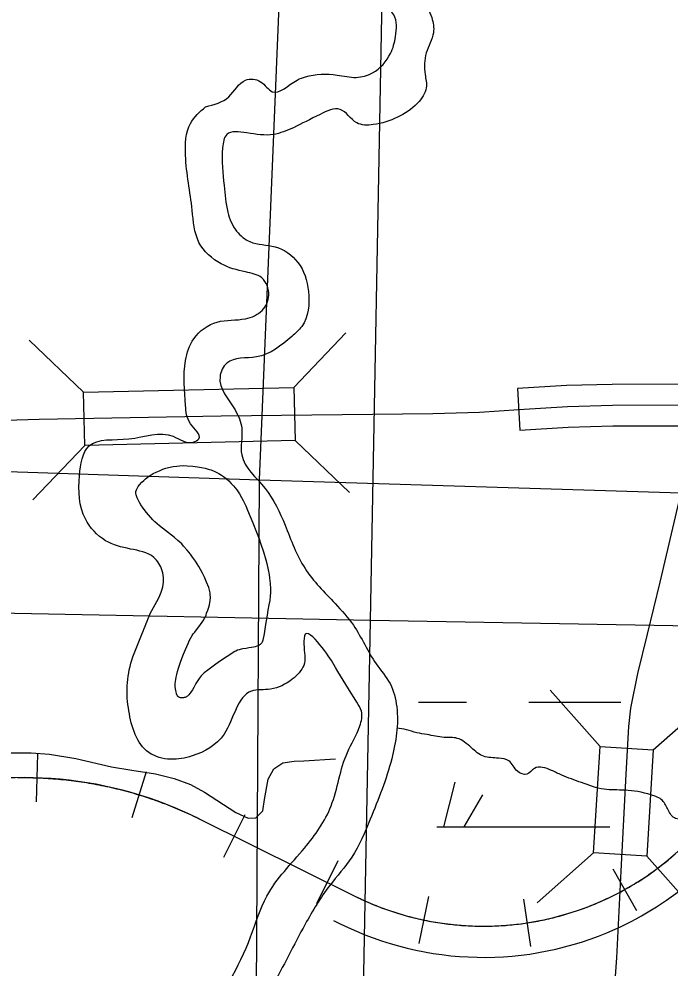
# Model space of a CAD drawing. Extents: x 1219626 to 1426462, y 456797 to 752399.
# Drawn here: x 1299298 to 1302432, y 641055 to 645625 of the extents above; entities that cross this region are included whole.
import ezdxf

# ---------------------------------------------------------------- set-up
doc = ezdxf.new("R2010")
doc.units = 0
for name, color, linetype in [('Bridges', 7, 'Continuous'), ('County Routes Highway Center Lines', 7, 'Continuous'), ('Lakes and Ponds', 7, 'Continuous'), ('Local Roads Improved', 7, 'Continuous'), ('Local Roads Unimproved', 7, 'Continuous'), ('Narrow River Creek and Branch and Slough', 7, 'Continuous'), ('Quad Borders', 7, 'Continuous'), ('Railroads', 7, 'Continuous'), ('Section Lines', 7, 'Continuous'), ('Swamps', 7, 'Continuous'), ('US Route Divided Highway Outline and Fill', 7, 'Continuous'), ('US Routes Highway Center Lines', 7, 'Continuous')]:
    doc.layers.add(name, color=color, linetype=linetype)

msp = doc.modelspace()

# ---------------------------------------------------------------- linework, layer by layer
at = {"layer": 'Bridges'}
for p, q in [((1300621, 643853.1), (1300871.1, 644114.9)), ((1299609.3, 643830), (1299347.5, 644080.1)), ((1299615.1, 643574.1), (1299365.1, 643312.3)), ((1300626.9, 643597.2), (1300888.7, 643347.1)), ((1302095.3, 642124.5), (1301855.3, 642395.6)), ((1302350.8, 642108.9), (1302621.9, 642348.9)), ((1302064.1, 641613.5), (1301793, 641373.5)), ((1302319.6, 641597.9), (1302559.6, 641326.8))]:
    msp.add_line(p, q, dxfattribs=at)
for points in [[(1299609.3, 643830), (1300621, 643853.1), (1300626.9, 643597.2), (1299615.1, 643574.1)], [(1302350.8, 642108.9), (1302319.6, 641597.9), (1302064.1, 641613.5), (1302095.3, 642124.5)]]:
    msp.add_lwpolyline(points, close=True, dxfattribs=at)
at = {"layer": 'County Routes Highway Center Lines'}
msp.add_lwpolyline([(1302168, 640997.2), (1302175.7, 641107.8), (1302197.1, 641525.9), (1302220.4, 641991.7), (1302234, 642221.6), (1302243.7, 642308.9), (1302277.6, 642475.8), (1302323.2, 642666), (1302384.3, 642916.3), (1302475.5, 643306.3)], dxfattribs=at)
at = {"layer": 'Lakes and Ponds'}
for points in [[(1300201.6, 642767), (1300207.9, 642781.6), (1300212.4, 642794.9), (1300215.4, 642806.9), (1300217.3, 642817.4), (1300218.5, 642826.7), (1300219.3, 642843), (1300218.8, 642855.1), (1300217.8, 642864), (1300215.3, 642877.1), (1300211.5, 642889.8), (1300201.1, 642916.6), (1300190.9, 642939.8), (1300181.1, 642959.7), (1300171.8, 642976.9), (1300163.3, 642991.8), (1300147.1, 643017.3), (1300134.1, 643036), (1300123.9, 643049.8), (1300107.8, 643070.1), (1300090.7, 643089.8), (1300081.5, 643099.6), (1300063.6, 643116.6), (1300047.4, 643130.4), (1299988.7, 643175.6), (1299974.2, 643187.2), (1299952.8, 643205.8), (1299942.4, 643215.8), (1299932.2, 643226.4), (1299920.9, 643239.3), (1299911.3, 643250.8), (1299895.7, 643271.5), (1299885.2, 643287.4), (1299878.1, 643299.4), (1299873.3, 643308.6), (1299867.1, 643322.3), (1299862, 643336.2), (1299860.9, 643341.9), (1299860.8, 643347.1), (1299861.3, 643351.8), (1299863.6, 643360.1), (1299866.3, 643366.4), (1299871.5, 643375.5), (1299878, 643384.2), (1299888.8, 643396.3), (1299898.4, 643405.7), (1299906.9, 643413.2), (1299922.2, 643424.8), (1299934.2, 643432.5), (1299943.6, 643437.9), (1299958.2, 643445.3), (1299973.8, 643452.2), (1299990.5, 643458.7), (1300005.2, 643463.5), (1300018.1, 643467.1), (1300040.8, 643472), (1300057.8, 643474.4), (1300070.6, 643475.6), (1300089.6, 643476.4), (1300108.5, 643476), (1300134.5, 643474.1), (1300157.3, 643471.5), (1300177.1, 643468.2), (1300194.4, 643464.4), (1300209.4, 643460.2), (1300222.4, 643455.9), (1300233.7, 643451.5), (1300243.5, 643447.2), (1300260.3, 643438.6), (1300272.8, 643431.1), (1300281.9, 643424.9), (1300295.4, 643414.4), (1300308.5, 643402.7), (1300320.2, 643391), (1300330.3, 643379.9), (1300339, 643369.4), (1300346.6, 643359.4), (1300359.5, 643340.6), (1300369.5, 643323.9), (1300377.5, 643309.1), (1300390.1, 643282.8), (1300398.7, 643262.7), (1300410.9, 643232), (1300423.4, 643200.7), (1300441.1, 643156.7), (1300453.7, 643123.7), (1300462.8, 643098.9), (1300475.4, 643061.1), (1300486.8, 643022.5), (1300491.2, 643005.2), (1300497.8, 642974.9), (1300501.7, 642952.2), (1300504.2, 642935.1), (1300506.9, 642909.5), (1300508.6, 642883.8), (1300508.7, 642864.5), (1300507.7, 642850), (1300504.9, 642828.3), (1300500.7, 642806.6)], [(1300500.7, 642806.6), (1300496.5, 642781.5), (1300492.4, 642756.4), (1300485.2, 642711.8), (1300477.8, 642667.2), (1300472.6, 642637.5), (1300471.1, 642631.8), (1300468.9, 642626.8), (1300467, 642623.8), (1300464.1, 642620.2), (1300459.5, 642615.9), (1300456.5, 642613.8), (1300452.7, 642611.6), (1300448.2, 642609.4), (1300442.5, 642607.2), (1300435.6, 642605.1), (1300427.2, 642603), (1300417.1, 642601.1), (1300405.1, 642599.2), (1300391.1, 642597.1), (1300375.2, 642594.5), (1300367, 642592.8), (1300358.6, 642590.6), (1300350.1, 642587.9), (1300341.8, 642584.2), (1300337.8, 642581.9), (1300300.2, 642558.3), (1300263, 642533.5), (1300238.6, 642516.3), (1300206.8, 642492.7), (1300189.1, 642478.9), (1300181.6, 642472.2), (1300174.8, 642464.9), (1300170.5, 642459.6), (1300165.1, 642452.3), (1300158.4, 642442), (1300150, 642427.7), (1300139.2, 642408.4), (1300132.9, 642397.7), (1300125.4, 642386.2), (1300121.2, 642380.4), (1300116.4, 642374.5), (1300111.1, 642368.8), (1300110.1, 642367.9), (1300109, 642367), (1300106.5, 642365.3), (1300104.7, 642364.3), (1300102, 642363.1), (1300098.2, 642361.7), (1300096, 642361.1), (1300093.3, 642360.4), (1300090.2, 642359.9), (1300086.6, 642359.5), (1300082.4, 642359.3), (1300080.3, 642359.4), (1300078, 642359.5), (1300075.6, 642359.8), (1300073.2, 642360.3), (1300070.7, 642361.1), (1300068.3, 642362), (1300065.9, 642363.4), (1300064.8, 642364.1), (1300063.7, 642365), (1300062.7, 642366), (1300061.8, 642367.2), (1300061, 642368.4), (1300060.2, 642369.8), (1300056.7, 642378.9), (1300054, 642388.2), (1300052.7, 642394.5), (1300051.4, 642403.1), (1300050.5, 642414.6), (1300050.4, 642421.3), (1300050.6, 642429), (1300051.2, 642437.8), (1300052.4, 642447.9), (1300054.3, 642459.3), (1300057.2, 642472.3), (1300061.1, 642486.7), (1300066.2, 642502.6), (1300078, 642536.1), (1300090.5, 642569.6), (1300099.4, 642591.8), (1300112, 642621.1), (1300119.6, 642637.5), (1300125.5, 642648.8), (1300132.3, 642659.6), (1300137.1, 642666.7), (1300143.9, 642675.9), (1300172.2, 642712.1), (1300179.7, 642722.7), (1300187.7, 642735.1), (1300191.5, 642742), (1300195.2, 642749.5), (1300198.6, 642757.8), (1300201.6, 642767)]]:
    msp.add_lwpolyline(points, dxfattribs=at)
for points in [[(1300196.1, 645203.1), (1300308.4, 645251.2), (1300388.7, 645331.5), (1300460.9, 645323.5), (1300517.1, 645275.3), (1300637.5, 645331.5), (1300677.6, 645347.6), (1300830, 645355.6), (1300921.4, 645344.4), (1300999.6, 645365.8), (1301086.8, 645460), (1301110.9, 645540.3), (1301102.9, 645644.7), (1300982.5, 645716.9), (1300861, 645803), (1300814, 645853.4), (1300765.8, 645972), (1300846.1, 646092.5), (1301022.6, 646212.9), (1301045.7, 646268.6), (1300974.5, 646413.6), (1300835.2, 646603.6), (1300765.8, 646694.7), (1300717.7, 646815.1), (1300717.7, 646927.5), (1300796.2, 647077), (1300903.5, 647208.8), (1301022.6, 647265.1), (1301142.5, 647355.2), (1301303.5, 647584.7), (1301414.1, 647805.9), (1301488.9, 647981.6), (1301537.7, 648102), (1301654.8, 648277.7), (1301963.7, 648443.7), (1302152.4, 648557.6), (1302256.4, 648625.9), (1302214.2, 648710.5), (1302149.1, 648801.6), (1302129.6, 648954.6), (1302090.6, 649097.7), (1302097.1, 649185.6), (1302136.1, 649309.2), (1302155.6, 649504.5), (1302145.9, 649630), (1302073.9, 649722), (1302025.7, 649802.3), (1302017.7, 649898.6), (1302033.7, 650043.2), (1302089.9, 650075.3), (1302146.1, 650139.5), (1302146.1, 650187.7), (1302097.9, 650179.7), (1302065.8, 650131.5), (1301983.2, 650081.6), (1301897.3, 650083.3), (1301820.6, 650143.4), (1301762.1, 650218.3), (1301744.9, 650348.3), (1301768.9, 650404.5), (1301793, 650468.7), (1301793, 650516.9), (1301744.9, 650557), (1301696.7, 650573.1), (1301632.5, 650524.9), (1301580, 650442.8), (1301504.1, 650372.4), (1301391.8, 650348.3), (1301284, 650407), (1301207.2, 650516.9), (1301159.1, 650653.4), (1301167.1, 650886.2), (1301135, 651006.7), (1301143, 651159.2), (1301183.1, 651279.6), (1301151, 651596.7), (1301070.8, 651765.3), (1300966.5, 651949.9), (1300886.2, 652158.7), (1300886.2, 652311.2), (1300924.6, 652400.6), (1300960.4, 652446.1), (1301070.8, 652520), (1301191.2, 652528), (1301240.1, 652485.2), (1301295.5, 652447.7), (1301311.5, 652512), (1301301.9, 652582.8), (1301151, 652688.6), (1300862.8, 652898.4), (1300696.4, 653062)], [(1301694.3, 652291.3), (1301590, 652195), (1301509.7, 652154.8), (1301389.4, 652162.9), (1301301.1, 652203), (1301188.8, 652267.3), (1301108.5, 652251.2), (1301092.5, 652162.9), (1301132.6, 652066.5), (1301188.8, 651888.5), (1301269, 651727.9), (1301341.2, 651479), (1301373.3, 651310.4), (1301384.8, 651137.1), (1301389.4, 650997.2), (1301373.3, 650900.9), (1301329.5, 650749.9), (1301345.8, 650694.5), (1301495.4, 650658.8), (1301573.9, 650756.4), (1301686.3, 650788.5), (1301878.9, 650724.3), (1301967.1, 650619.9), (1301967.1, 650523.5), (1301975.2, 650443.2), (1301959.1, 650363), (1301951.1, 650322.8), (1302031.3, 650298.7), (1302119.6, 650346.9), (1302175.8, 650363), (1302215.9, 650346.9), (1302272.1, 650322.8), (1302324.7, 650299.6), (1302344.3, 650106), (1302312.2, 649977.6), (1302223.9, 649921.4), (1302181.6, 649903.3), (1302188.1, 649812.2), (1302328.3, 649736.7), (1302331.2, 649603.9), (1302380, 649473.8), (1302386.5, 649431.5), (1302370.3, 649363.1), (1302344.2, 649281.8), (1302336.3, 649230.9), (1302328.3, 649094.4), (1302352.3, 648982), (1302448.6, 648893.6), (1302536.9, 648845.5), (1302552.9, 648789.3), (1302544.9, 648692.9), (1302512.8, 648620.6), (1302456.7, 648524.3), (1302392.5, 648427.9), (1302264.1, 648371.7), (1302079.5, 648307.5), (1301919, 648211.2), (1301703.5, 648063), (1301679.2, 647965.4), (1301645, 647831.9), (1301609.2, 647763.6), (1301485.7, 647526.5), (1301381.3, 647382), (1301285, 647261.6), (1301220.9, 647149.1), (1301156.7, 647068.9), (1301036.3, 646964.5), (1300972.1, 646852.1), (1301020.2, 646699.5), (1301162, 646515.7), (1301228.9, 646346.2), (1301269.4, 646281.4), (1301315.7, 646268.6), (1301390.3, 646247.3), (1301421.5, 646105.4), (1301325.2, 645993), (1301252.9, 645936.8), (1301228.9, 645816.3), (1301244.9, 645720), (1301285, 645631.7), (1301293.1, 645559.4), (1301258.9, 645461.7), (1301252.9, 645358.7), (1301258.9, 645294.7), (1301216.3, 645220), (1301120.3, 645152.5), (1301003.1, 645116.9), (1300923.9, 645125.8), (1300843.7, 645190.1), (1300747.4, 645166), (1300619, 645101.7)], [(1298823.9, 638361.5), (1298858.8, 638527.8), (1298919.2, 638723.3), (1298992.4, 638771), (1299088.7, 638803.1), (1299168.9, 638803.1), (1299265.2, 638706.8), (1299297.3, 638642.6), (1299337.5, 638586.4), (1299361.5, 638554.2), (1299433.8, 638578.3), (1299441.8, 638674.7), (1299417.7, 638755), (1299369.6, 638835.3), (1299281.3, 638947.7), (1299249.2, 639044), (1299225.1, 639196.6), (1299305.4, 639268.8), (1299457.8, 639317), (1299530, 639317), (1299602.3, 639252.8), (1299722.6, 639068.1), (1299770.8, 638891.5), (1299802.9, 638827.2), (1299835, 638787.1), (1299899.2, 638763), (1299971.4, 638827.2), (1299971.4, 638971.8), (1299907.2, 639116.3), (1299851, 639260.8), (1299782.4, 639467.7), (1299757.6, 639609.9), (1299746.9, 639784.1), (1299757.6, 640032.1), (1299786, 640138.7), (1299899.7, 640387.5), (1300016.9, 640572.4), (1300183.9, 640796.3), (1300413.4, 641210.3), (1300491.5, 641405.8), (1300672.7, 641636.8), (1300800.6, 641839.4), (1300878.8, 642096.3), (1300939.2, 642224.2), (1300946.3, 642295.3), (1300924.9, 642338), (1300822, 642505.3), (1300757.8, 642601.7), (1300676.3, 642665), (1300669.6, 642617.7), (1300669.2, 642515.7), (1300613.4, 642449.1), (1300509.1, 642400.9), (1300416.9, 642391.3), (1300285.5, 642185.1), (1300131.9, 642079.8), (1300027.6, 642063.7), (1299923.1, 642096.3), (1299827, 642296.6), (1299818.9, 642417), (1299841.4, 642540.6), (1299891.2, 642668.5), (1299930.2, 642764.5), (1299987.5, 642882.7), (1299987.5, 642971), (1299947.3, 643035.2), (1299835, 643075.4), (1299714.6, 643115.5), (1299618.3, 643219.9), (1299589.2, 643429.2), (1299635.4, 643571.4), (1299827, 643605.3), (1300040.4, 643617.6), (1300136.3, 643589.2), (1300164, 643605.3), (1300123.9, 643677.6), (1300099.8, 643765.9), (1300099.8, 643982.7), (1300139.9, 644087), (1300252.3, 644167.3), (1300388.7, 644183.4), (1300468.9, 644223.5), (1300501, 644295.8), (1300466.7, 644379.8), (1300388.7, 644408.2), (1300271.3, 644447.4), (1300164.7, 644550.5), (1300131.9, 644705.3), (1300099.8, 644970.2), (1300123.9, 645122.8), (1300196.1, 645203.1)], [(1300619, 645101.7), (1300522.7, 645069.6), (1300394.3, 645077.7), (1300298, 645069.6), (1300278.4, 645005.4), (1300285.5, 644824.2), (1300303.2, 644696.2), (1300345.9, 644603.8), (1300409.8, 644554), (1300530.6, 644529.1), (1300640.7, 644454.5), (1300691.2, 644314.9), (1300659.1, 644146.3), (1300611, 644098.1), (1300441.8, 643999.5), (1300298, 643969.2), (1300265.9, 643905), (1300338.1, 643744.4), (1300370.2, 643656.1), (1300370.2, 643527.7), (1300482.6, 643367.1), (1300578.9, 643190.4), (1300675.2, 642981.7), (1300819.6, 642813.1), (1300907.9, 642708.7), (1301017.3, 642522.8), (1301084.4, 642427.7), (1301116.5, 642315.3), (1301092.5, 642066.4), (1300988.9, 641775.4), (1300899.9, 641592.6), (1300793.5, 641455.5), (1300676.3, 641270.7), (1300514.7, 640966.4), (1300434.7, 640829.9), (1300354.2, 640701.4), (1300273.9, 640564.9), (1300193.7, 640444.5), (1300097.4, 640291.9), (1300025.2, 640067.1), (1299988.5, 639879.2), (1299985, 639625.5), (1299995.6, 639471.3), (1300025.2, 639384.7), (1300129.5, 639093.1), (1300191, 638984.3), (1300233.8, 638868.3), (1300225.8, 638699.7), (1300169.6, 638611.4), (1300033.2, 638563.2), (1299896.8, 638539.1), (1299808.5, 638539.1), (1299736.3, 638587.3), (1299668.8, 638673.6), (1299664.1, 638820.2), (1299615.9, 638964.7), (1299551.7, 639061), (1299455.4, 639109.2), (1299383.2, 639101.2), (1299391.7, 639018.3), (1299495.5, 638876.4), (1299591.8, 638731.8), (1299615.9, 638587.3), (1299615.9, 638491), (1299543.7, 638418.7), (1299383.2, 638386.6), (1299335.1, 638386.6), (1299206.7, 638466.9), (1299166.5, 638547.2), (1299134.4, 638611.4), (1299078.3, 638619.4), (1299038.1, 638571.3), (1299014.1, 638442.8), (1298965.9, 638137.7), (1298949.9, 637872.7), (1299082.6, 637675.8), (1299075.5, 637505.2), (1299054.2, 637345.2), (1298993.8, 637242.2), (1299000.9, 637089.3), (1298973.9, 636965.4), (1298917.8, 636837), (1298789.4, 636612.2), (1298644.9, 636459.6), (1298468.4, 636339.2), (1298324.1, 636330.3), (1298182, 636351.6), (1298082.4, 636393.7), (1297986.1, 636473.9), (1297951.1, 636561.3), (1297970, 636634.5)]]:
    msp.add_spline(points, degree=3, dxfattribs=at)
at = {"layer": 'Local Roads Improved'}
msp.add_lwpolyline([(1299252, 642094.5), (1299356.4, 642094.5), (1299445.4, 642088.7), (1299572.1, 642067.4), (1299744.2, 642027.8), (1299841.8, 642011.3), (1299955.9, 641993), (1300045.8, 641970.7), (1300124.2, 641941.7), (1300190.9, 641905), (1300341.7, 641808.3), (1300400.7, 641781.2), (1300438.4, 641782.2), (1300471.3, 641816), (1300480, 641870.2), (1300498.3, 641968.8), (1300525.4, 642018.1), (1300568, 642046.1), (1300623.1, 642054.8), (1300669.5, 642055.8), (1300822.3, 642066.4)], dxfattribs=at)
msp.add_arc((1301534, 642660.8), 1550, 294.1378, 310.9106, dxfattribs=at)
at = {"layer": 'Local Roads Unimproved'}
msp.add_line((1300812.6, 641288.4), (1300844.4, 641272.6), dxfattribs=at)
msp.add_arc((1301534, 642660.8), 1550, 243.5802, 294.1378, dxfattribs=at)
at = {"layer": 'Narrow River Creek and Branch and Slough'}
msp.add_spline([(1304928.6, 643508.2), (1304815.3, 643499.2), (1304711.1, 643481), (1304602.4, 643458.4), (1304534.4, 643422.1), (1304430.2, 643336), (1304311.6, 643256.9), (1304207.4, 643179.8), (1304026.2, 643089.2), (1303799.7, 642971.3), (1303632, 642889.7), (1303536.9, 642785.5), (1303446.3, 642685.8), (1303396.5, 642581.5), (1303310.4, 642413.8), (1303247, 642323.2), (1303124.7, 642182.7), (1302948, 641983.2), (1302848.3, 641865.4), (1302748.7, 641770.2), (1302649, 641729.4), (1302549.3, 641765.7), (1302495, 641774.7), (1302458.7, 641779.3), (1302422.5, 641820), (1302395.3, 641865.4), (1302340.9, 641892.6), (1302214.1, 641915.2), (1302114.4, 641919.8), (1302005.7, 641951.5), (1301910.6, 641987.8), (1301860.8, 642010.4), (1301779.2, 642019.5), (1301743, 641992.3), (1301697.7, 642005.9), (1301656.9, 642055.7), (1301607.1, 642069.3), (1301534.6, 642078.4), (1301475.7, 642119.2), (1301407.7, 642164.5), (1301344.3, 642169.1), (1301262.8, 642182.7), (1301212.9, 642191.7), (1301163.1, 642205.3), (1301117.2, 642214.2)], degree=3, dxfattribs=at)
at = {"layer": 'Quad Borders'}
for p, q in [((1300989.8, 642732), (1301837.1, 688189.8)), ((1300989.8, 642732), (1261727.8, 643485.5)), ((1300142.6, 597276), (1300989.8, 642732)), ((1340252.6, 642021.5), (1300989.8, 642732))]:
    msp.add_line(p, q, dxfattribs=at)
at = {"layer": 'Railroads'}
for p, q in [((1299387.8, 642089.6), (1299380.2, 641859.7)), ((1299909.7, 642002.6), (1299841.9, 641782.8)), ((1300384.9, 641796.8), (1300282.5, 641590.9)), ((1300165.8, 641777.3), (1300911.1, 641407)), ((1300832.6, 641574.4), (1300730.3, 641368.4)), ((1302157.5, 641537.2), (1302269.9, 641336.5)), ((1301269.5, 641403.3), (1301222.1, 641178.2)), ((1301726, 641390.2), (1301759.8, 641162.7))]:
    msp.add_line(p, q, dxfattribs=at)
for points in [[(1299291, 641975.5), (1299303.3, 641975.6), (1299315.6, 641975.7), (1299328, 641975.7), (1299340.3, 641975.6), (1299352.6, 641975.4), (1299364.9, 641975.2), (1299377.3, 641974.9), (1299389.6, 641974.4), (1299401.9, 641974), (1299414.2, 641973.4), (1299426.5, 641972.7), (1299438.8, 641972), (1299451.1, 641971.2), (1299463.4, 641970.3), (1299475.7, 641969.3), (1299488, 641968.3), (1299500.3, 641967.2), (1299512.6, 641966), (1299524.8, 641964.7), (1299537.1, 641963.3), (1299549.3, 641961.9), (1299561.6, 641960.3), (1299573.8, 641958.7), (1299586, 641957), (1299598.2, 641955.3), (1299610.4, 641953.4), (1299622.6, 641951.5), (1299634.7, 641949.5), (1299646.9, 641947.4), (1299659, 641945.3), (1299671.1, 641943), (1299683.2, 641940.7), (1299695.3, 641938.3), (1299707.4, 641935.9), (1299719.5, 641933.3), (1299731.5, 641930.7), (1299743.6, 641928), (1299755.6, 641925.2), (1299767.6, 641922.3), (1299779.5, 641919.4)], [(1299779.5, 641919.4), (1299791.5, 641916.4), (1299803.4, 641913.3), (1299815.3, 641910.1), (1299827.2, 641906.9), (1299839.1, 641903.5), (1299850.9, 641900.1), (1299862.8, 641896.6), (1299874.6, 641893.1), (1299886.4, 641889.5), (1299898.1, 641885.7), (1299909.9, 641882), (1299921.6, 641878.1), (1299933.2, 641874.2), (1299944.9, 641870.1), (1299956.5, 641866), (1299968.1, 641861.9), (1299979.7, 641857.6), (1299991.3, 641853.3), (1300002.8, 641848.9), (1300014.3, 641844.5), (1300025.7, 641839.9), (1300037.2, 641835.3), (1300048.6, 641830.6), (1300059.9, 641825.9), (1300071.3, 641821), (1300082.6, 641816.1), (1300093.9, 641811.1), (1300105.1, 641806.1), (1300116.3, 641801), (1300127.5, 641795.8), (1300138.6, 641790.5), (1300149.8, 641785.1), (1300160.8, 641779.7), (1300165.8, 641777.3), (1300911.1, 641407), (1300920.6, 641402.3), (1300930.1, 641397.7), (1300939.7, 641393.2), (1300949.3, 641388.7), (1300958.9, 641384.3), (1300968.6, 641380), (1300978.3, 641375.8), (1300988, 641371.6), (1300997.8, 641367.5), (1301007.6, 641363.5), (1301017.4, 641359.6), (1301027.2, 641355.7), (1301037.1, 641351.9), (1301047, 641348.2), (1301057, 641344.5), (1301066.9, 641341), (1301076.9, 641337.5), (1301086.9, 641334.1), (1301097, 641330.7), (1301107, 641327.5), (1301117.1, 641324.3), (1301127.2, 641321.2), (1301137.4, 641318.1), (1301147.5, 641315.2), (1301157.7, 641312.3), (1301167.9, 641309.5), (1301178.1, 641306.7), (1301188.4, 641304.1), (1301198.7, 641301.5), (1301208.9, 641299), (1301219.2, 641296.6), (1301229.6, 641294.3), (1301239.9, 641292), (1301250.3, 641289.8), (1301260.6, 641287.7), (1301271, 641285.7), (1301281.4, 641283.7), (1301291.8, 641281.9), (1301302.3, 641280.1), (1301312.7, 641278.4), (1301323.2, 641276.7), (1301333.6, 641275.2), (1301344.1, 641273.7), (1301354.6, 641272.3), (1301365.1, 641271), (1301375.6, 641269.7), (1301386.1, 641268.6), (1301396.7, 641267.5), (1301407.2, 641266.5), (1301417.7, 641265.6), (1301428.3, 641264.8), (1301438.9, 641264), (1301449.4, 641263.3), (1301460, 641262.7), (1301470.5, 641262.2), (1301481.1, 641261.8), (1301491.7, 641261.4), (1301502.3, 641261.1), (1301512.9, 641260.9), (1301523.4, 641260.8), (1301534, 641260.8), (1301544.6, 641260.8), (1301555.2, 641260.9), (1301565.8, 641261.1), (1301576.3, 641261.4)], [(1301576.3, 641261.4), (1301586.9, 641261.8), (1301597.5, 641262.2), (1301608.1, 641262.7), (1301618.6, 641263.3), (1301629.2, 641264), (1301639.8, 641264.8), (1301650.3, 641265.6), (1301660.8, 641266.5), (1301671.4, 641267.5), (1301681.9, 641268.6), (1301692.4, 641269.7), (1301702.9, 641271), (1301713.4, 641272.3), (1301723.9, 641273.7), (1301734.4, 641275.2), (1301744.9, 641276.7), (1301755.3, 641278.4), (1301765.8, 641280.1), (1301776.2, 641281.9), (1301786.6, 641283.7), (1301797, 641285.7), (1301807.4, 641287.7), (1301817.8, 641289.8), (1301828.1, 641292), (1301838.5, 641294.3), (1301848.8, 641296.6), (1301859.1, 641299), (1301869.4, 641301.5), (1301879.7, 641304.1), (1301889.9, 641306.7), (1301900.1, 641309.5), (1301910.3, 641312.3), (1301920.5, 641315.2), (1301930.7, 641318.1), (1301940.8, 641321.2), (1301950.9, 641324.3), (1301961, 641327.5), (1301971.1, 641330.7), (1301981.1, 641334.1), (1301991.1, 641337.5), (1302001.1, 641341), (1302011.1, 641344.5), (1302021, 641348.2), (1302030.9, 641351.9), (1302040.8, 641355.7), (1302050.7, 641359.6), (1302060.5, 641363.5), (1302070.3, 641367.5), (1302080, 641371.6), (1302089.8, 641375.8), (1302099.5, 641380), (1302109.1, 641384.3), (1302118.8, 641388.7), (1302128.4, 641393.2), (1302137.9, 641397.7), (1302147.5, 641402.3), (1302157, 641407), (1302166.4, 641411.7), (1302175.8, 641416.5), (1302185.2, 641421.4), (1302194.6, 641426.4), (1302203.9, 641431.4), (1302213.2, 641436.5), (1302222.4, 641441.7), (1302231.6, 641446.9), (1302240.7, 641452.2), (1302249.9, 641457.6), (1302258.9, 641463), (1302268, 641468.6), (1302277, 641474.1), (1302285.9, 641479.8), (1302294.8, 641485.5), (1302303.7, 641491.3), (1302312.5, 641497.1), (1302321.3, 641503.1), (1302330, 641509), (1302338.7, 641515.1), (1302347.3, 641521.2), (1302355.9, 641527.4), (1302364.4, 641533.6), (1302372.9, 641539.9), (1302381.4, 641546.3), (1302389.8, 641552.8), (1302398.1, 641559.3), (1302406.4, 641565.8), (1302414.7, 641572.5), (1302422.9, 641579.1), (1302431.1, 641585.9), (1302439.2, 641592.7)]]:
    msp.add_lwpolyline(points, dxfattribs=at)
for centre, radius, start, end in [((1299320.4, 640075.7), 1900, 63.5802, 105.7587), ((1301534, 642660.8), 1400, 243.5802, 315.8888)]:
    msp.add_arc(centre, radius, start, end, dxfattribs=at)
at = {"layer": 'Section Lines'}
for p, q in [((1300455.9, 643408.7), (1300677.6, 648739)), ((1295333.9, 643572.6), (1300455.9, 643408.7)), ((1300425.8, 638194.9), (1300455.9, 643408.7)), ((1300455.9, 643408.7), (1305729, 643244.8))]:
    msp.add_line(p, q, dxfattribs=at)
at = {"layer": 'Swamps'}
for p, q in [((1301395.7, 641953.7), (1301342.1, 641739.2)), ((1301528.6, 641893.2), (1301438.9, 641739.4))]:
    msp.add_line(p, q, dxfattribs=at)
for points in [[(1301221.5, 642339.3), (1301452.1, 642339.3)], [(1301752.1, 642339.3), (1302195.7, 642339.3)], [(1301309.7, 641739.3), (1302141.7, 641739.3)]]:
    msp.add_lwpolyline(points, dxfattribs=at)
at = {"layer": 'US Route Divided Highway Outline and Fill'}
msp.add_line((1301697.6, 643847.1), (1301709.6, 643647.5), dxfattribs=at)
for points in [[(1302634.6, 643868.2), (1302153.4, 643867.2), (1301933.7, 643861.3), (1301697.6, 643847.1)], [(1301709.6, 643647.5), (1301942.4, 643661.5), (1302156.3, 643667.2), (1302637.6, 643668.2)]]:
    msp.add_lwpolyline(points, dxfattribs=at)
at = {"layer": 'US Routes Highway Center Lines'}
for points in [[(1301703.6, 643747.3), (1301938, 643761.4), (1302154.9, 643767.2), (1302636.1, 643768.2)], [(1297211, 642974.5), (1297586.5, 643223.9), (1297725.2, 643304.4), (1297956.1, 643415), (1298083.2, 643468.4), (1298218.1, 643517.9), (1298338.4, 643557.6), (1298497.5, 643603.2), (1298631.4, 643638.2), (1298757.6, 643659.5), (1298872.1, 643676), (1298989.5, 643684.7), (1299124.3, 643691.5), (1299396, 643699.3), (1300271.1, 643716.8), (1301290.9, 643726.5), (1301515, 643733.2), (1301703.7, 643747.3)]]:
    msp.add_lwpolyline(points, dxfattribs=at)

doc.saveas('drawing.dxf')
